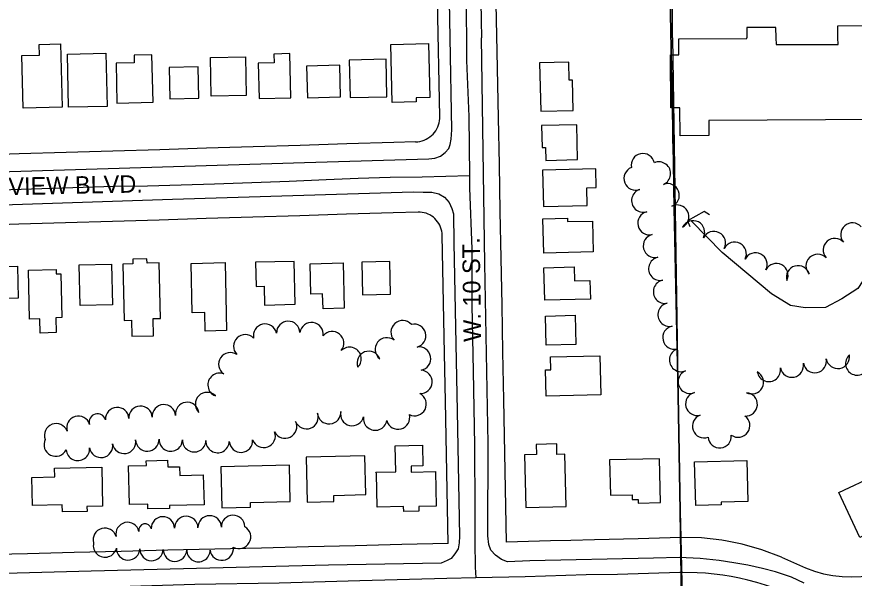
# Model space of a CAD drawing. Extents: x -25029 to 2274964, y -81170 to 687028.
# Drawn here: x -16875 to -16160, y -65210 to -64731 of the extents above; entities that cross this region are included whole.
import ezdxf

# ---------------------------------------------------------------- set-up
doc = ezdxf.new("R2010")
doc.units = 0
for name, color, linetype in [('81911BEA - RW_X_Fee_RW', 7, 'Continuous'), ('BLDG', 7, 'Continuous'), ('CULVERT', 7, 'Continuous'), ('DIVISIONS', 7, 'Continuous'), ('DV_X_Corp_Line', 7, 'Continuous'), ('GE_X_CL_2000', 7, 'Continuous'), ('PV_X_EOP', 7, 'Continuous'), ('ROAD', 7, 'Continuous'), ('ROAD-NAME', 7, 'Continuous'), ('TREES', 7, 'Continuous'), ('WATER', 7, 'Continuous')]:
    doc.layers.add(name, color=color, linetype=linetype)

msp = doc.modelspace()

# ---------------------------------------------------------------- linework, layer by layer
at = {"layer": '81911BEA - RW_X_Fee_RW'}
for p, q in [((-16457.14, -65178.9), (-16459.47, -65057.39)), ((-16507.12, -65180.12), (-16509.46, -65058.61)), ((-16222.45, -65191.82), (-16201.81, -65200.77))]:
    msp.add_line(p, q, dxfattribs=at)
for points in [[(-16459.47, -65057.39), (-16460.25, -65016.61), (-16461.02, -64976.62), (-16461.79, -64936.63), (-16462.56, -64896.64), (-16463.32, -64856.64), (-16464.09, -64816.65), (-16465.17, -64760.31), (-16466.23, -64705.12), (-16467.96, -64615.18)], [(-16514.12, -64815.57), (-16516.02, -64716.7), (-16516.79, -64676.71), (-16517.56, -64636.72)], [(-16534.82, -64837.32), (-16532.98, -64837.19), (-16531.15, -64836.89), (-16529.36, -64836.44), (-16527.61, -64835.83), (-16525.92, -64835.08), (-16524.31, -64834.18), (-16522.77, -64833.14), (-16521.33, -64831.98), (-16520, -64830.7), (-16518.79, -64829.31), (-16517.7, -64827.81), (-16516.74, -64826.23), (-16515.92, -64824.57), (-16515.25, -64822.85), (-16514.74, -64821.07), (-16514.37, -64819.26), (-16514.17, -64817.42), (-16514.12, -64815.57)], [(-16534.82, -64837.32), (-16553.5, -64837.89), (-16593.48, -64839.1), (-16633.47, -64840.32), (-16673.45, -64841.54), (-16713.43, -64842.75), (-16753.41, -64843.97), (-16793.4, -64845.18), (-16833.38, -64846.4), (-16873.36, -64847.61), (-16913.34, -64848.83), (-16953.33, -64850.04), (-16993.31, -64851.26), (-17033.29, -64852.47), (-17073.27, -64853.69), (-17113.26, -64854.91), (-17153.24, -64856.12)], [(-16532.79, -64897.29), (-16553.9, -64897.93), (-16593.89, -64899.14), (-16633.87, -64900.36), (-16673.85, -64901.58), (-16693.84, -64902.18), (-16713.83, -64902.79), (-16753.82, -64904.01), (-16793.8, -64905.22), (-16833.78, -64906.44), (-16873.76, -64907.65), (-16913.75, -64908.87), (-16953.73, -64910.08), (-16993.71, -64911.3), (-17033.69, -64912.51), (-17073.68, -64913.73), (-17113.66, -64914.95), (-17153.64, -64916.16)], [(-16512.18, -64916.89), (-16512.29, -64915.14), (-16512.55, -64913.4), (-16512.97, -64911.7), (-16513.53, -64910.03), (-16514.24, -64908.42), (-16515.09, -64906.88), (-16516.07, -64905.42), (-16517.17, -64904.06), (-16518.39, -64902.79), (-16519.71, -64901.63), (-16521.13, -64900.6), (-16522.64, -64899.7), (-16524.22, -64898.93), (-16525.86, -64898.3), (-16527.55, -64897.82), (-16529.28, -64897.49), (-16531.03, -64897.31), (-16532.79, -64897.29)], [(-16509.46, -65058.61), (-16510.24, -65017.89), (-16512.18, -64916.89)], [(-16308.34, -65175.03), (-16344.67, -65176.16), (-16382.16, -65177.08), (-16402.16, -65177.56), (-16419.65, -65177.99), (-16457.14, -65178.9)], [(-16222.45, -65191.82), (-16239.06, -65185.44), (-16255.97, -65180.59), (-16268.87, -65178.08), (-16273.24, -65177.22), (-16290.74, -65175.37), (-16308.34, -65175.03)], [(-16507.12, -65180.12), (-16546.49, -65181.08), (-16566.48, -65181.57), (-16586.48, -65182.06), (-16626.46, -65183.03), (-16666.45, -65184.01), (-16706.44, -65184.98), (-16746.43, -65185.96), (-16786.42, -65186.93), (-16826.41, -65187.91), (-16866.4, -65188.88), (-16906.39, -65189.86), (-16926.38, -65190.35), (-16946.38, -65190.83), (-16986.37, -65191.81), (-17026.36, -65192.78), (-17066.35, -65193.76), (-17106.33, -65194.73), (-17146.32, -65195.71), (-17166.32, -65196.2)], [(-16201.81, -65200.77), (-16194.26, -65203.68), (-16186.48, -65205.93), (-16178.55, -65207.52), (-16170.51, -65208.44), (-16162.42, -65208.67), (-16154.34, -65208.21), (-16146.33, -65207.07), (-16138.44, -65205.27), (-16130.73, -65202.8), (-16123.27, -65199.65)]]:
    msp.add_lwpolyline(points, dxfattribs=at)
at = {"layer": 'BLDG'}
for points in [[(-16227.05, -64748.36), (-16227.1, -64739.59), (-16252.06, -64739.74), (-16252.01, -64748.36)], [(-16135.45, -64738.23), (-16174.64, -64738.46), (-16174.58, -64748.36)], [(-16135.39, -64748.36), (-16134.99, -64818.17), (-16284.56, -64819.03), (-16284.49, -64831.94), (-16308.95, -64832.08), (-16309.09, -64808.25), (-16316.91, -64808.29), (-16317.17, -64763.06), (-16309.98, -64763.02), (-16310.06, -64749.28), (-16252.01, -64748.94), (-16252.01, -64748.36)], [(-16227.09, -64748.47), (-16226.8, -64754.24), (-16173.97, -64754.24), (-16174.24, -64748.36)]]:
    msp.add_lwpolyline(points, dxfattribs=at)
for points in [[(-16856.16, -64763.33), (-16856.39, -64754.07), (-16838.07, -64753.62), (-16836.77, -64807.79), (-16869.96, -64808.59), (-16871.05, -64763.68)], [(-16523.75, -64753.33), (-16522.63, -64799.41), (-16534.42, -64799.69), (-16534.34, -64803.13), (-16554.81, -64803.62), (-16556, -64754.11)], [(-16799.34, -64761.72), (-16798.25, -64807), (-16831.2, -64807.79), (-16832.29, -64762.51)], [(-16775.32, -64763.35), (-16775.17, -64769.72), (-16790.71, -64770.1), (-16789.89, -64804.27), (-16759.09, -64803.53), (-16760.06, -64762.98)], [(-16709.34, -64798.38), (-16710.14, -64765.41), (-16680.26, -64764.69), (-16679.46, -64797.65)], [(-16655.9, -64762.32), (-16655.72, -64769.86), (-16669.25, -64770.19), (-16668.52, -64800.41), (-16641.36, -64799.75), (-16642.27, -64761.99)], [(-16627.29, -64799.65), (-16598.99, -64798.97), (-16599.64, -64771.96), (-16627.94, -64772.65)], [(-16559.3, -64798.72), (-16560.07, -64766.82), (-16591.64, -64767.58), (-16590.87, -64799.48)], [(-16400.22, -64810.4), (-16400.84, -64784.5), (-16403.62, -64784.57), (-16403.98, -64769.31), (-16428.96, -64769.92), (-16427.97, -64811.07)], [(-16744.62, -64800.61), (-16719.96, -64800.01), (-16720.6, -64773.22), (-16745.26, -64773.81)], [(-16427.26, -64823.38), (-16426.81, -64842.13), (-16423.9, -64842.06), (-16423.63, -64853.14), (-16396.56, -64852.49), (-16397.28, -64822.66)], [(-16425.67, -64892.57), (-16388.24, -64891.67), (-16388.61, -64876.43), (-16380.66, -64876.24), (-16381.05, -64860.41), (-16426.42, -64861.51)], [(-16405.28, -64902.46), (-16405.21, -64905.37), (-16383.79, -64904.86), (-16383.16, -64931.18), (-16425.37, -64932.2), (-16426.07, -64902.96)], [(-16874.9, -64943.33), (-16874.24, -64970.7), (-16889.9, -64971.08), (-16889.71, -64978.84), (-16900.79, -64979.11), (-16900.98, -64971.28), (-16905, -64971.38), (-16905.66, -64944.08)], [(-16793.84, -64976.44), (-16821.22, -64977.1), (-16822.06, -64942.37), (-16794.68, -64941.71)], [(-16777.48, -64989.53), (-16777.15, -65003.22), (-16758.69, -65002.77), (-16759.04, -64988.15), (-16752.86, -64988), (-16754, -64940.63), (-16764.18, -64940.88), (-16764.27, -64937.24), (-16776.35, -64937.53), (-16776.25, -64941.49), (-16784.8, -64941.69), (-16783.65, -64989.68)], [(-16697.64, -64940.39), (-16696.24, -64998.43), (-16714.49, -64998.87), (-16714.87, -64982.91), (-16725.65, -64983.17), (-16726.66, -64941.09)], [(-16671.62, -64940.13), (-16671.12, -64960.63), (-16664.29, -64960.47), (-16663.9, -64976.6), (-16637.65, -64975.97), (-16638.53, -64939.33)], [(-16595.88, -64979.35), (-16613.94, -64979.79), (-16614.25, -64967.02), (-16624.27, -64967.26), (-16624.9, -64941.28), (-16596.82, -64940.6)], [(-16556.19, -64967.21), (-16556.86, -64939.36), (-16580.76, -64939.94), (-16580.09, -64967.78)], [(-16841.9, -64946.15), (-16841.8, -64950.03), (-16837.77, -64949.93), (-16836.87, -64987.25), (-16842.14, -64987.38), (-16841.83, -65000.16), (-16855.4, -65000.49), (-16855.69, -64988.47), (-16864.55, -64988.69), (-16865.57, -64946.72)], [(-16399.36, -64944.07), (-16399.07, -64956.02), (-16385.95, -64955.7), (-16385.56, -64971.56), (-16424.62, -64972.51), (-16425.29, -64944.69)], [(-16398.68, -64985.37), (-16398.08, -65010.35), (-16423.35, -65010.96), (-16423.96, -64985.98)], [(-16376.61, -65053.16), (-16423.41, -65054.29), (-16423.95, -65031.95), (-16419.3, -65031.84), (-16419.56, -65020.87), (-16377.41, -65019.86)], [(-16568.86, -65119.34), (-16551.7, -65118.93), (-16552.23, -65096.87), (-16529.03, -65096.31), (-16528.61, -65113.78), (-16538.76, -65114.02), (-16538.64, -65119.25), (-16517.99, -65118.76), (-16517.28, -65148.29), (-16532.14, -65148.65), (-16532.05, -65152.41), (-16544.96, -65152.72), (-16545.06, -65148.56), (-16567.69, -65149.11), (-16568.38, -65120.4)], [(-16406.29, -65148.6), (-16407.36, -65103.93), (-16414.11, -65104.09), (-16414.32, -65095.08), (-16431.8, -65095.5), (-16431.59, -65104.11), (-16441.8, -65104.36), (-16440.71, -65149.43)], [(-16627.33, -65144.93), (-16604.68, -65144.38), (-16604.8, -65139.05), (-16577.38, -65138.39), (-16578.18, -65105.36), (-16628.25, -65106.57)], [(-16368.45, -65138.93), (-16350.03, -65138.49), (-16349.93, -65142.68), (-16344.9, -65142.56), (-16344.83, -65145.64), (-16325.79, -65145.18), (-16326.69, -65107.82), (-16369.18, -65108.84)], [(-16802.13, -65148.15), (-16815.57, -65148.47), (-16815.47, -65152.7), (-16836.47, -65153.21), (-16836.62, -65147.1), (-16861.94, -65147.71), (-16862.52, -65123.72), (-16842.99, -65123.25), (-16843.17, -65115.85), (-16802.93, -65114.88)], [(-16764.79, -65113.51), (-16764.89, -65109.57), (-16746.61, -65109.13), (-16746.47, -65114.82), (-16736.45, -65114.57), (-16736.27, -65121.98), (-16716.15, -65121.5), (-16715.53, -65147.11), (-16745.05, -65147.82), (-16744.99, -65150.14), (-16763.56, -65150.58), (-16763.65, -65146.57), (-16779.22, -65146.95), (-16780.02, -65113.87)], [(-16700.22, -65149.58), (-16675.9, -65148.99), (-16675.99, -65145), (-16641.94, -65144.18), (-16642.68, -65113.37), (-16701.06, -65114.77)], [(-16251.94, -65109.42), (-16251.1, -65144.36), (-16273.92, -65144.91), (-16273.87, -65147.13), (-16295.66, -65147.66), (-16296.56, -65110.5)], [(-16141.72, -65121.81), (-16124.59, -65158.4), (-16138.32, -65164.84), (-16137.49, -65166.62), (-16155.46, -65175.03), (-16173.42, -65136.65)]]:
    msp.add_lwpolyline(points, close=True, dxfattribs=at)
at = {"layer": 'CULVERT'}
msp.add_lwpolyline([(-16283.96, -64899.55), (-16288.33, -64896.8), (-16302.53, -64904.83), (-16300.59, -64909.68)], dxfattribs=at)
at = {"layer": 'DIVISIONS'}
for p, q in [((-16315.48, -64748.36), (-16315.48, -64686.48)), ((-16252.4, -68748.36), (-16315.19, -64748.36)), ((-16252.4, -68748.36), (-16315.19, -64748.36))]:
    msp.add_line(p, q, dxfattribs=at)
at = {"layer": 'DV_X_Corp_Line'}
for p, q in [((-16316.9, -64742.89), (-16317.76, -64700.73)), ((-16316.9, -64742.89), (-16317.76, -64700.73)), ((-16317.76, -64700.73), (-16316.9, -64742.89)), ((-16317.76, -64700.73), (-16316.9, -64742.89)), ((-16316.6, -64757.38), (-16316.9, -64742.89)), ((-16316.6, -64757.38), (-16316.9, -64742.89)), ((-16316.9, -64742.89), (-16316.6, -64757.38)), ((-16316.9, -64742.89), (-16316.6, -64757.38)), ((-16316.54, -64760.18), (-16316.6, -64757.38)), ((-16316.54, -64760.18), (-16316.6, -64757.38)), ((-16316.6, -64757.38), (-16316.54, -64760.18)), ((-16316.6, -64757.38), (-16316.54, -64760.18)), ((-16316.49, -64762.89), (-16316.54, -64760.18)), ((-16316.49, -64762.89), (-16316.54, -64760.18)), ((-16316.54, -64760.18), (-16316.49, -64762.89)), ((-16316.54, -64760.18), (-16316.49, -64762.89)), ((-16316.29, -64772.89), (-16316.49, -64762.89)), ((-16316.29, -64772.89), (-16316.49, -64762.89)), ((-16316.49, -64762.89), (-16316.29, -64772.89)), ((-16316.49, -64762.89), (-16316.29, -64772.89)), ((-16315.88, -64792.88), (-16316.29, -64772.89)), ((-16315.88, -64792.88), (-16316.29, -64772.89)), ((-16316.29, -64772.89), (-16315.88, -64792.88)), ((-16316.29, -64772.89), (-16315.88, -64792.88)), ((-16315.67, -64802.88), (-16315.88, -64792.88)), ((-16315.67, -64802.88), (-16315.88, -64792.88)), ((-16315.88, -64792.88), (-16315.67, -64802.88)), ((-16315.88, -64792.88), (-16315.67, -64802.88)), ((-16315.45, -64813.8), (-16315.67, -64802.88)), ((-16315.45, -64813.8), (-16315.67, -64802.88)), ((-16315.67, -64802.88), (-16315.45, -64813.8)), ((-16315.67, -64802.88), (-16315.45, -64813.8)), ((-16315.27, -64822.87), (-16315.45, -64813.8)), ((-16315.27, -64822.87), (-16315.45, -64813.8)), ((-16315.45, -64813.8), (-16315.27, -64822.87)), ((-16315.45, -64813.8), (-16315.27, -64822.87)), ((-16315.11, -64830.61), (-16315.27, -64822.87)), ((-16315.11, -64830.61), (-16315.27, -64822.87)), ((-16315.27, -64822.87), (-16315.11, -64830.61)), ((-16315.27, -64822.87), (-16315.11, -64830.61)), ((-16315.07, -64832.87), (-16315.11, -64830.61)), ((-16315.07, -64832.87), (-16315.11, -64830.61)), ((-16315.11, -64830.61), (-16315.07, -64832.87)), ((-16315.11, -64830.61), (-16315.07, -64832.87)), ((-16315.06, -64833.09), (-16315.07, -64832.87)), ((-16315.06, -64833.09), (-16315.07, -64832.87)), ((-16315.07, -64832.87), (-16315.06, -64833.09)), ((-16315.07, -64832.87), (-16315.06, -64833.09)), ((-16315.04, -64834.02), (-16315.06, -64833.09)), ((-16315.04, -64834.02), (-16315.06, -64833.09)), ((-16315.06, -64833.09), (-16315.04, -64834.02)), ((-16315.06, -64833.09), (-16315.04, -64834.02)), ((-16314.67, -64852.87), (-16315.04, -64834.02)), ((-16314.67, -64852.87), (-16315.04, -64834.02)), ((-16315.04, -64834.02), (-16314.67, -64852.87)), ((-16315.04, -64834.02), (-16314.67, -64852.87)), ((-16314.66, -64853.76), (-16314.67, -64852.87)), ((-16314.66, -64853.76), (-16314.67, -64852.87)), ((-16314.67, -64852.87), (-16314.66, -64853.76)), ((-16314.67, -64852.87), (-16314.66, -64853.76)), ((-16314.28, -64876.35), (-16314.66, -64853.76)), ((-16314.28, -64876.35), (-16314.66, -64853.76)), ((-16314.66, -64853.76), (-16314.28, -64876.35)), ((-16314.66, -64853.76), (-16314.28, -64876.35)), ((-16313.93, -64893.79), (-16314.28, -64876.35)), ((-16313.93, -64893.79), (-16314.28, -64876.35)), ((-16314.28, -64876.35), (-16313.93, -64893.79)), ((-16314.28, -64876.35), (-16313.93, -64893.79)), ((-16313.14, -64933.78), (-16313.93, -64893.79)), ((-16313.14, -64933.78), (-16313.93, -64893.79)), ((-16313.93, -64893.79), (-16313.14, -64933.78)), ((-16313.93, -64893.79), (-16313.14, -64933.78)), ((-16312.34, -64973.77), (-16313.14, -64933.78)), ((-16312.34, -64973.77), (-16313.14, -64933.78)), ((-16313.14, -64933.78), (-16312.34, -64973.77)), ((-16313.14, -64933.78), (-16312.34, -64973.77)), ((-16311.55, -65013.76), (-16312.34, -64973.77)), ((-16311.55, -65013.76), (-16312.34, -64973.77)), ((-16312.34, -64973.77), (-16311.55, -65013.76)), ((-16312.34, -64973.77), (-16311.55, -65013.76)), ((-16310.75, -65053.76), (-16311.55, -65013.76)), ((-16310.75, -65053.76), (-16311.55, -65013.76)), ((-16311.55, -65013.76), (-16310.75, -65053.76)), ((-16311.55, -65013.76), (-16310.75, -65053.76)), ((-16310.11, -65086.29), (-16310.75, -65053.76)), ((-16310.11, -65086.29), (-16310.75, -65053.76)), ((-16310.75, -65053.76), (-16310.11, -65086.29)), ((-16310.75, -65053.76), (-16310.11, -65086.29)), ((-16308.78, -65152.81), (-16310.11, -65086.29)), ((-16308.78, -65152.81), (-16310.11, -65086.29)), ((-16310.11, -65086.29), (-16308.78, -65152.81)), ((-16310.11, -65086.29), (-16308.78, -65152.81)), ((-16308.34, -65175.03), (-16308.78, -65152.81)), ((-16308.34, -65175.03), (-16308.78, -65152.81)), ((-16308.78, -65152.81), (-16308.34, -65175.03)), ((-16308.78, -65152.81), (-16308.34, -65175.03)), ((-16307.15, -65235.01), (-16308.34, -65175.03)), ((-16307.15, -65235.01), (-16308.34, -65175.03)), ((-16308.34, -65175.03), (-16307.15, -65235.01)), ((-16308.34, -65175.03), (-16307.15, -65235.01))]:
    msp.add_line(p, q, dxfattribs=at)
at = {"layer": 'GE_X_CL_2000'}
for points in [[(-16498.93, -64465.45), (-16496.94, -64504.86), (-16495.96, -64536.65), (-16494.89, -64558.18), (-16493.6, -64605.47), (-16492.64, -64647.25), (-16491.77, -64710.67), (-16491.35, -64767.86), (-16489.26, -64815.61), (-16488.8, -64866.28)], [(-16488.8, -64866.28), (-16529.15, -64867.42), (-16556.56, -64867.83), (-16583.9, -64868.56), (-16611.23, -64869.6), (-16642.93, -64871.13), (-16674.79, -64872.36), (-16706.53, -64873.28), (-16735.11, -64874.32), (-16763.82, -64875.06), (-16792.36, -64875.46), (-16889.45, -64878.45)], [(-16488.8, -64866.28), (-16488.71, -64876.63), (-16486.81, -64929.02), (-16486.84, -64976.64), (-16485.77, -65033.11), (-16484.56, -65096.24), (-16484.14, -65151.31), (-16484.25, -65178.6), (-16483.9, -65200.45), (-16483.49, -65209.48)], [(-16306.72, -65204.86), (-16309.2, -65204.87), (-16335.85, -65205.87), (-16362.51, -65206.57), (-16389.17, -65206.96), (-16441.33, -65208.62), (-16483.49, -65209.48)], [(-16164.87, -65238.54), (-16168.87, -65238.48), (-16172.86, -65238.19), (-16176.83, -65237.69), (-16180.77, -65236.97), (-16184.66, -65236.04), (-16188.5, -65234.89), (-16192.26, -65233.54), (-16195.95, -65231.98), (-16206.66, -65226.95), (-16213.87, -65223.86), (-16221.15, -65220.98), (-16228.51, -65218.29), (-16235.94, -65215.81), (-16243.43, -65213.53), (-16250.99, -65211.45), (-16258.14, -65209.77), (-16265.34, -65208.34), (-16272.59, -65207.15), (-16279.87, -65206.2), (-16287.18, -65205.5), (-16294.51, -65205.04), (-16306.72, -65204.86)], [(-16483.49, -65209.48), (-16508.21, -65209.98), (-16582.54, -65211.95), (-16651.42, -65213.95), (-16723.42, -65215.28), (-16797.25, -65217.42), (-16884.04, -65219.5), (-16957.52, -65221.15), (-17111.97, -65225.24), (-17197.84, -65227.32), (-17276.01, -65229.61), (-17354.02, -65231.08), (-17504.87, -65234.85), (-17570.86, -65236.05), (-17619.36, -65237.43)]]:
    msp.add_lwpolyline(points, dxfattribs=at)
at = {"layer": 'PV_X_EOP'}
for points in [[(-15856.79, -64474.68), (-15861.47, -64475.16), (-15907.63, -64475.95), (-16020.91, -64479.56), (-16149.68, -64482.18), (-16319.65, -64488.15), (-16438.49, -64491.55), (-16450.56, -64494.49), (-16465.62, -64503.16), (-16468.73, -64506.97), (-16473.25, -64511.97), (-16476.7, -64516.65), (-16480, -64523.74), (-16481.99, -64533.43), (-16482.29, -64536.06), (-16478.96, -64733.61), (-16478.67, -64748.36)], [(-16505.35, -64748.36), (-16507.09, -64654.19), (-16509.85, -64537.44), (-16511.33, -64531.94), (-16515.35, -64523.77), (-16521.34, -64515.16), (-16528.77, -64507.18), (-16537, -64502.2), (-16545.12, -64497.91), (-16553, -64496.43), (-16605.17, -64496.46), (-16724.04, -64499.62), (-16888.03, -64503.38)]]:
    msp.add_lwpolyline(points, dxfattribs=at)
at = {"layer": 'ROAD'}
for points in [[(-17616.89, -64748.36), (-17616.15, -64852.81), (-17615.6, -64867.9), (-17614.76, -64872.96), (-17611.05, -64877.24), (-17607.27, -64880.19), (-17602.75, -64883.01), (-17598.8, -64883.92), (-17593.09, -64884.03), (-17429.2, -64879.09), (-17149.86, -64870.53), (-16909.49, -64863.51), (-16629.64, -64854.81), (-16523.63, -64851.71), (-16518.35, -64851.23), (-16513.58, -64849.51), (-16509.75, -64846.46), (-16506.35, -64842.97), (-16505.3, -64839.61), (-16504.39, -64835.08), (-16504.04, -64827.1), (-16505.35, -64748.36)], [(-16202.93, -65213.92), (-16213.95, -65208.93), (-16227.61, -65204.22), (-16238.72, -65201.43), (-16251.23, -65198.62), (-16263.15, -65196.56), (-16275.66, -65194.56), (-16291.83, -65192.83), (-16309.7, -65192.04), (-16331.75, -65192.61), (-16437.17, -65194.84), (-16456.36, -65195.65), (-16461.4, -65193.85), (-16466.58, -65190.08), (-16470.64, -65185.73), (-16472.29, -65180.88), (-16473.05, -65173.55), (-16472.98, -65094.67), (-16475.8, -64941.13), (-16478.67, -64748.36)], [(-16990.36, -64894.48), (-16742.44, -64886.2), (-16536.95, -64879.96), (-16528.53, -64880.31), (-16520.98, -64880.29), (-16515.06, -64881.8), (-16510.25, -64884.62), (-16506.25, -64889.04), (-16503.87, -64894.12), (-16502.51, -64898.59), (-16502.18, -64923.57), (-16499.44, -65067.22), (-16497.44, -65173.96), (-16497.63, -65179.45), (-16498.62, -65184.71), (-16501.28, -65188.94), (-16504.61, -65192.87), (-16507.92, -65194.75), (-16512.92, -65196.84), (-16609.39, -65198.69), (-16811.95, -65203.86), (-16980.74, -65208.33)]]:
    msp.add_lwpolyline(points, dxfattribs=at)
at = {"layer": 'TREES'}
for centre, radius, start, end in [((-16340.76, -64857.19), 10, 11.66744, 191.66744), ((-16327.04, -64864.36), 10, 293.16704, 113.16704), ((-16346.93, -64868.53), 10, 111.24051, 291.24051), ((-16340.41, -64887.42), 10, 106.86662, 286.86662), ((-16319.63, -64882.93), 10, 290.31686, 110.31686), ((-16311.49, -64901.15), 10, 297.81428, 117.81428), ((-16335.15, -64906.71), 10, 103.64337, 283.64337), ((-16297.94, -64914.58), 10, 332.73721, 152.73721), ((-16161.82, -64916.43), 10, 41.33194, 221.33194), ((-16280.15, -64923.72), 10, 332.82803, 152.82803), ((-16330.43, -64926.14), 10, 103.64337, 283.64337), ((-16176.82, -64929.66), 10, 41.54482, 221.54482), ((-16262.36, -64932.86), 10, 332.82803, 152.82803), ((-16325.89, -64945.62), 10, 102.61493, 282.61493), ((-16244.57, -64941.99), 10, 332.82803, 152.82803), ((-16191.47, -64943.27), 10, 44.22617, 224.22617), ((-16226.77, -64951.12), 10, 332.82803, 152.82803), ((-16208.25, -64952.97), 10, 15.80236, 195.80236), ((-16321.82, -64965.2), 10, 100.88816, 280.88816), ((-16317.91, -64984.81), 10, 101.63834, 281.63834), ((-16663.41, -65002.76), 10, 12.23854, 192.23854), ((-16643.64, -65000.36), 10, 1.57575, 181.57575), ((-16623.74, -65001.46), 10, 352.1077, 172.1077), ((-16545.89, -64999.82), 10, 42.20846, 222.20846), ((-16536.06, -65002.81), 10, 283.97127, 103.97127), ((-16606.08, -65009.14), 10, 320.86676, 140.86676), ((-16313.75, -65004.38), 10, 102.3593, 282.3593), ((-16680.36, -65011.83), 10, 44.0971, 224.0971), ((-16559.4, -65014.46), 10, 52.37193, 232.37193), ((-16591.24, -65022.52), 10, 315.06298, 135.06298), ((-16531.94, -65022.36), 10, 279.82639, 99.82639), ((-16308.05, -65023.49), 10, 110.8799, 290.8799), ((-16693.12, -65027.1), 10, 56.14369, 236.14369), ((-16574.83, -65025.98), 10, 21.10959, 201.10959), ((-16193.91, -65024.38), 10, 191.25961, 11.25961), ((-16174.24, -65020.76), 10, 189.58478, 9.58478), ((-16157.64, -65026.49), 10, 132.36968, 312.36968), ((-16213.53, -65028.29), 10, 191.25961, 11.25961), ((-16702.27, -65044.74), 10, 69.00737, 249.00737), ((-16530.72, -65042.2), 10, 267.2219, 87.2219), ((-16300.62, -65042.05), 10, 112.74765, 292.74765), ((-16247.71, -65042.55), 10, 242.09718, 62.09718), ((-16233.18, -65031.97), 10, 189.98979, 9.98979), ((-16712.93, -65061.14), 10, 44.93074, 224.93074), ((-16535.69, -65061.13), 10, 243.36066, 63.36066), ((-16294.27, -65060.96), 10, 104.33517, 284.33517), ((-16252.99, -65061.37), 10, 266.55832, 86.55832), ((-16789.74, -65073.91), 10, 3.16729, 183.16729), ((-16769.77, -65072.79), 10, 3.28186, 183.28186), ((-16749.81, -65071.55), 10, 3.77869, 183.77869), ((-16729.92, -65069.55), 10, 7.74618, 187.74618), ((-16822.88, -65081.36), 10, 16.5812, 196.5812), ((-16806.51, -65076.48), 7.08, 16.5812, 196.5812), ((-16628.02, -65072.33), 10, 200.71229, 20.71229), ((-16608.69, -65068.08), 10, 184.13762, 4.13762), ((-16588.98, -65069.62), 10, 166.88058, 346.88058), ((-16569.37, -65073.54), 10, 170.53554, 350.53554), ((-16549.84, -65072.63), 10, 194.81259, 14.81259), ((-16288.47, -65080.08), 10, 109.45759, 289.45759), ((-16259.41, -65079.48), 10, 234.42346, 54.42346), ((-16841.82, -65087.74), 10, 20.67973, 200.67973), ((-16646.32, -65080.34), 10, 206.52392, 26.52392), ((-16664.64, -65088.28), 10, 200.33885, 20.33885), ((-16842.23, -65095.74), 10, 153.45813, 333.45813), ((-16783.79, -65093.37), 10, 189.74621, 9.74621), ((-16763.94, -65091.36), 10, 181.8365, 1.8365), ((-16743.95, -65091.37), 10, 178.13299, 358.13299), ((-16723.96, -65092.02), 10, 178.13299, 358.13299), ((-16703.97, -65092.67), 10, 178.13299, 358.13299), ((-16684, -65092.37), 10, 183.55453, 3.55453), ((-16275.18, -65088.56), 10, 185.43992, 5.43992), ((-16823.32, -65099.33), 10, 185.04913, 5.04913), ((-16803.5, -65096.76), 10, 189.74621, 9.74621), ((-16750.71, -65167.27), 10, 1.22031, 181.22031), ((-16730.72, -65166.84), 10, 1.22031, 181.22031), ((-16710.72, -65166.41), 10, 1.22031, 181.22031), ((-16690.72, -65165.99), 10, 1.22031, 181.22031), ((-16780.86, -65172.07), 10, 12.82796, 192.82796), ((-16765.91, -65168.66), 5.33, 12.82796, 192.82796), ((-16800.24, -65176.98), 10, 15.63921, 195.63921), ((-16685.63, -65174.49), 10, 240.65641, 60.65641), ((-16800.1, -65181.84), 10, 167.5176, 347.5176), ((-16780.34, -65184.29), 10, 178.34565, 358.34565), ((-16760.35, -65184.87), 10, 178.34565, 358.34565), ((-16740.36, -65185.44), 10, 178.34565, 358.34565), ((-16720.36, -65185.75), 10, 179.90321, 359.90321), ((-16700.45, -65184.49), 10, 187.34834, 7.34834)]:
    msp.add_arc(centre, radius, start, end, dxfattribs=at)
at = {"layer": 'WATER'}
msp.add_lwpolyline([(-15982.89, -64817.64), (-15997.57, -64821.47), (-16050.86, -64829.44), (-16065.01, -64835.68), (-16075.87, -64844.97), (-16098.73, -64877.13), (-16141.75, -64938.73), (-16157.26, -64962.36), (-16170.82, -64971.27), (-16184.77, -64978.63), (-16202.22, -64979.02), (-16214.62, -64977.09), (-16230.9, -64967.01), (-16273.14, -64931.76), (-16299.11, -64905.02)], dxfattribs=at)

# ---------------------------------------------------------------- texts
at = {"layer": 'ROAD-NAME'}
for s, rotation, p in [('BROOKVIEW BLVD.', 1.19807, (-16954.9, -64884.39)), ('W. 10 ST.', 90.80207, (-16478.88, -65007.91)), ('W. 10 ST.', 90.80207, (-16478.88, -65007.91))]:
    msp.add_text(s, height=15, rotation=rotation, dxfattribs=at).set_placement(p)

doc.saveas('drawing.dxf')
